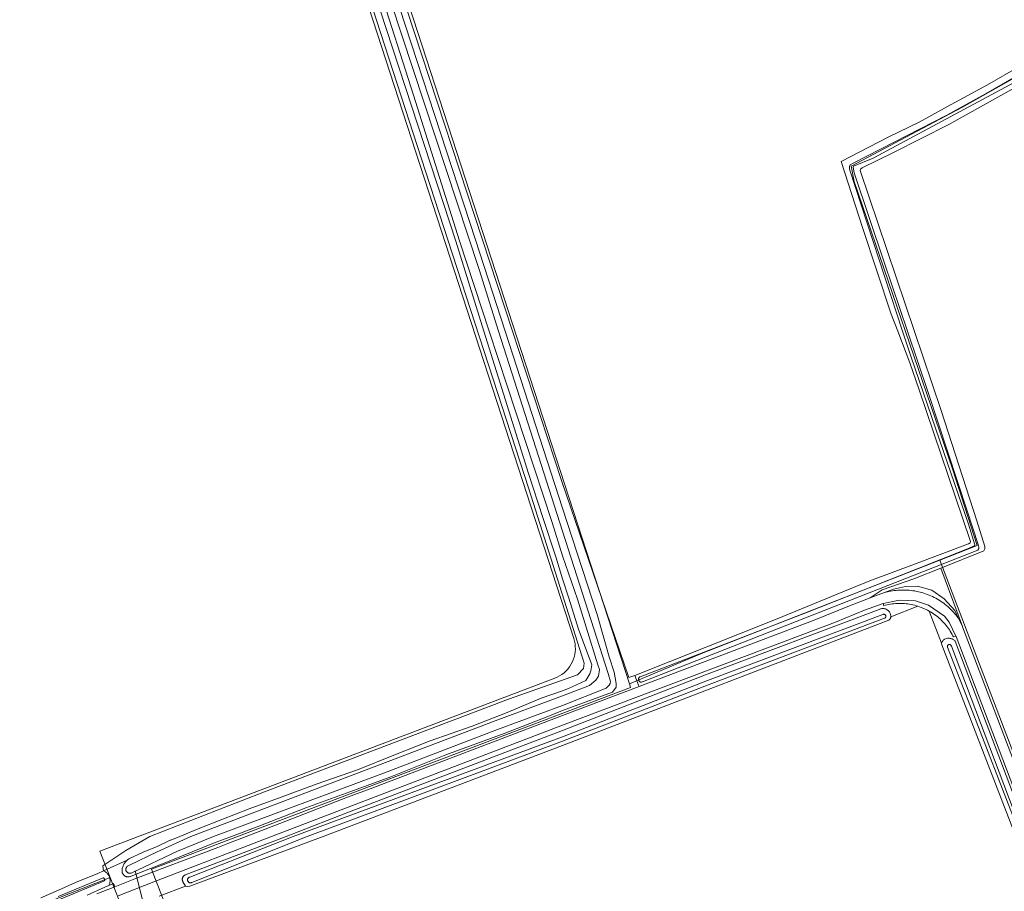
# Model space of a CAD drawing. Header units: metres. Extents: x 250001 to 257773, y 598992 to 609118.
# Tile 278 of 656: x 253830 to 254138, y 600983 to 601256. Entities that reach past the tile are written whole.
import ezdxf
from ezdxf.lldxf.tags import DXFTag

# ---------------------------------------------------------------- set-up
doc = ezdxf.new("R2010")
doc.units = ezdxf.units.M
for name, color, linetype, lineweight in [('B-WE-GR-BOUWLAND-GV', 252, 'Continuous', 13), ('B-WE-GR-GRAS-GV', 252, 'Continuous', 13), ('B-WE-GR-GROENVOORZIENING-GV', 252, 'Continuous', 18), ('B-WE-KG-GRENS_PERCEEL-G', 150, 'KG-PERCEEL', 18), ('B-WE-KW-KUNSTWERK_DUIKER-G', 252, 'Continuous', 18), ('B-WE-OG-WATER-GV', 252, 'Continuous', 18), ('B-WE-OG-WATER_SLOOT-GV', 252, 'Continuous', 18), ('B-WE-VH-VERHARDING_GESLOTEN-GV', 252, 'Continuous', 18), ('B-WE-VH-VERHARDING_OPEN-GV', 252, 'Continuous', 18), ('X-XX-AL-REFERENTIE-G', 7, 'Continuous', 18)]:
    doc.layers.add(name, color=color, linetype=linetype, lineweight=lineweight)
doc.styles.get("Standard").update_dxf_attribs({"font": 'NLCS-ISO.ttf'})
tags = doc.linetypes.add('KG-PERCEEL', pattern='A,5.5,-2,["P",Standard,S=1.8,R=0,X=-0.5,Y=-0.9],-2,5.5,-2,[5,NLCS.SHX,S=0.75,R=0,X=0,Y=0],-2', length=19).pattern_tags.tags
tags[6] = DXFTag(74, 10)

# ---------------------------------------------------------------- blocks, each defined once
blk = doc.blocks.new('BS2021-132-Xref-KAD-20210617')
at = {"layer": 'B-WE-KG-GRENS_PERCEEL-G', "flags": 128}
for points in [[(254063.626, 601508.687), (254066.742, 601501.776), (254102.848, 601400.68), (254138.472, 601297.658), (254156.284, 601246.629), (254154.84, 601245.185), (254124.992, 601228.335), (254090.33, 601210.042), (254091.294, 601205.228), (254122.104, 601115.204), (254129.806, 601091.133), (254118.076, 601086.539)], [(254020.916, 601047.776), (253904.572, 601406.224)], [(254003.5, 601061.97), (253893.764, 601400.009)], [(254118.076, 601086.539), (254043.458, 601057.314), (254020.916, 601047.776)], [(254378.212, 600962.657), (254375.644, 600983.027), (254269.038, 600958.493), (254271.552, 600948.04), (254185.46, 600923.442), (254176.548, 600933.183), (254118.076, 601086.539)], [(254003.5, 601061.97), (254003.727, 601061.156), (254003.884, 601060.326), (254003.97, 601059.485), (254003.985, 601058.64), (254003.929, 601057.797), (254003.802, 601056.962), (254003.605, 601056.14), (254003.339, 601055.338), (254003.006, 601054.562), (254002.609, 601053.816), (254002.151, 601053.106), (254001.634, 601052.438), (254001.063, 601051.815), (254000.441, 601051.243), (253999.773, 601050.726), (253999.064, 601050.266), (253998.318, 601049.868), (253997.542, 601049.535)], [(253858.294, 600987.15), (253855.088, 600995.401), (253997.542, 601049.535)], [(253982.274, 600703.718), (253871.26, 600989.673), (254021.27, 601046.686), (254020.916, 601047.776)], [(253551.34, 600915.939), (253555.484, 600913.012), (253563.186, 600911.086), (253599.774, 600903.865), (253613.254, 600902.902), (253631.066, 600903.865), (253656.098, 600905.79), (253667.17, 600908.197), (253679.688, 600913.012), (253700.388, 600922.64), (253706.646, 600925.528), (253715.794, 600930.824), (253725.904, 600935.638), (253753.344, 600947.192), (253784.154, 600958.746), (253827.962, 600975.113), (253858.294, 600987.15)], [(253858.294, 600987.15), (253862.76, 600975.648)]]:
    blk.add_lwpolyline(points, dxfattribs=at)
blk = doc.blocks.new('BS2021-132-Xref-BGT-GRIJS-20210617-aangepast')
at = {"layer": 'B-WE-GR-BOUWLAND-GV', "flags": 128}
for points in [[(254152.588, 601240.696), (254120.942, 601223.04), (254103.659, 601214.24), (254093.829, 601209.498), (254093.344, 601209.208), (254093.15, 601208.626), (254118.534, 601133.445), (254129.715, 601098.821), (254132.22, 601090.859), (254132.232, 601090.04), (254131.913, 601089.487), (254118.404, 601084.086), (254125.215, 601065.71), (254125.261, 601065.613), (254150.257, 601000)], [(253903.948, 601403.201), (253984.25, 601158.336), (253999.616, 601111.479), (254020.715, 601049.741), (254022.6, 601050.356), (254067.227, 601068.156), (254091.789, 601078.248), (254096.234, 601080.045), (254110.191, 601085.304), (254127.125, 601091.654), (254127.648, 601091.992), (254127.699, 601092.348), (254127.659, 601092.653), (254111.61, 601139.862), (254108.719, 601148.412), (254104.921, 601158.336), (254102.907, 601163.601), (254093.919, 601190.74), (254087.172, 601211.51), (254101.989, 601219.051), (254111.613, 601223.813), (254120.51, 601228.708), (254133.102, 601235.497), (254153.318, 601247.229)], [(253836.604, 600980.774), (253842.153, 600983.093), (253847.468, 600985.573), (253854.394, 600988.411), (253856.216, 600989.177), (253855.988, 600990.734), (253863.185, 600995.603), (253870.699, 600999.995), (253875.038, 601001.582), (253892.13, 601008.303), (253892.136, 601008.301), (253892.689, 601008.566), (253906.58, 601013.924), (253983.039, 601043.019), (254004.629, 601050.639), (254006.534, 601052.544), (254006.746, 601054.237), (253989.389, 601108.847), (253955.734, 601212.564), (253924.196, 601309.931)], [(254141.872, 601000), (254118.774, 601059.987), (254118.639, 601060.56), (254114.775, 601070.583), (254114.296, 601070.844), (254113.81, 601071.091), (254113.317, 601071.324), (254113.051, 601071.439), (254112.817, 601071.541), (254112.619, 601071.621), (254112.311, 601071.745), (254111.8, 601071.933), (254111.283, 601072.106), (254102.761, 601068.822), (254102.745, 601068.624), (254102.712, 601068.429), (254102.678, 601068.286), (254102.167, 601067.699), (254000, 601028.511), (253924.971, 601000), (253883.298, 600984.404), (253882.411, 600984.26), (253881.846, 600984.395), (253873.67, 600981.289)]]:
    blk.add_lwpolyline(points, dxfattribs=at)
at = {"layer": 'B-WE-GR-GRAS-GV', "flags": 128}
blk.add_lwpolyline([(253924.196, 601309.931), (253955.734, 601212.564), (253989.389, 601108.847), (254006.746, 601054.237), (254006.534, 601052.544), (254004.629, 601050.639), (253983.039, 601043.019), (253906.58, 601013.924), (253892.689, 601008.566), (253892.136, 601008.301), (253892.13, 601008.303), (253875.038, 601001.582), (253870.699, 600999.995), (253863.185, 600995.603), (253855.988, 600990.734), (253856.216, 600989.177), (253863.572, 600992.528), (253863.684, 600992.624), (253864.187, 600992.91), (253868.67, 600995.036), (253872.998, 600996.857), (253877.121, 600998.758), (253877.306, 600998.829), (253880.16, 601000), (253885.886, 601002.349), (253893.24, 601005.3), (253901.843, 601008.597), (253911.895, 601012.273), (253922.782, 601016.303), (253935.756, 601020.836), (253947.084, 601025.468), (253958.488, 601029.945), (253971.687, 601034.537), (253982.609, 601038.793), (253993.304, 601043.297), (254000, 601045.64), (254001.836, 601046.283), (254007.253, 601048.884), (254008.503, 601050.891), (254008.876, 601051.876), (254009.157, 601053.771), (254004.939, 601064.934), (254001.917, 601074.622), (254000, 601080.701), (253997.84, 601087.55), (253993.745, 601099.951), (253989.298, 601113.701), (253975.359, 601158.336), (253966.557, 601186.522), (253917.05, 601337.766)], dxfattribs=at)
at = {"layer": 'B-WE-GR-GROENVOORZIENING-GV', "flags": 128}
for points in [[(253928.764, 601321.414), (253972.672, 601186.904), (253981.955, 601158.336), (254000, 601102.808), (254010.83, 601069.481), (254014.55, 601056.22), (254016.17, 601051.409), (254016.747, 601047.912), (254016.714, 601046.757), (254015.627, 601045.161), (254000, 601039.441), (253995.379, 601037.516), (253981.735, 601032.269), (253963.424, 601025.494), (253946.215, 601018.7), (253935.654, 601014.823), (253919.611, 601008.915), (253904.358, 601003.016), (253896.255, 601000), (253890.611, 600997.899), (253877.28, 600992.458), (253867.503, 600988.604), (253864.632, 600987.427), (253864.468, 600987.369), (253864.299, 600987.326), (253864.127, 600987.298), (253863.953, 600987.287), (253863.778, 600987.291), (253863.605, 600987.312), (253863.435, 600987.348), (253863.268, 600987.4), (253863.107, 600987.466), (253862.953, 600987.548), (253862.807, 600987.643), (253862.67, 600987.751), (253862.544, 600987.871), (253862.429, 600988.002), (253862.327, 600988.143), (253862.238, 600988.293), (253862.163, 600988.45), (253862.103, 600988.614), (253862.058, 600988.782), (253862.029, 600988.954), (253862.015, 600989.128), (253862.015, 600989.153), (253862.029, 600989.426), (253862.059, 600989.697), (253862.105, 600989.966), (253862.166, 600990.232), (253862.243, 600990.494), (253862.335, 600990.751), (253862.443, 600991.002), (253862.564, 600991.247), (253862.7, 600991.484), (253862.849, 600991.712), (253863.012, 600991.932), (253863.187, 600992.141), (253863.374, 600992.34), (253863.572, 600992.528), (253856.216, 600989.177), (253856.426, 600989.085), (253856.628, 600988.979), (253856.823, 600988.858), (253857.008, 600988.725), (253857.184, 600988.578), (253857.349, 600988.42), (253857.502, 600988.251), (253857.644, 600988.071), (253857.772, 600987.882), (253857.887, 600987.684), (253857.988, 600987.479), (253858.074, 600987.267), (253858.146, 600987.05), (253858.201, 600986.828), (253858.242, 600986.603), (253858.266, 600986.376), (253858.275, 600986.147), (253858.267, 600985.918), (253858.243, 600985.691), (253858.204, 600985.466), (253858.149, 600985.244), (253858.079, 600985.026), (253857.993, 600984.814), (253857.893, 600984.609), (253857.874, 600984.574), (253859.345, 600985.194), (253859.732, 600984.181), (253866.039, 600986.679), (253892.01, 600996.528), (253895.125, 600997.751), (253900.924, 601000), (253911.382, 601004.056), (253932.649, 601012.25), (253939.733, 601014.875), (254000, 601037.844), (254023.982, 601046.937), (254023.767, 601047.376), (254022.6, 601050.356), (254020.715, 601049.741), (253999.616, 601111.479), (253984.25, 601158.336), (253903.948, 601403.201)], [(253854.134, 600981.964), (253859.732, 600984.181), (253859.345, 600985.194), (253857.874, 600984.574), (253856.638, 600984.052), (253851.091, 600981.524)], [(253873.67, 600981.289), (253881.846, 600984.395), (253881.102, 600985.72), (253881.07, 600985.777), (253881.003, 600985.919), (253880.95, 600986.067), (253880.912, 600986.22), (253880.891, 600986.375), (253880.885, 600986.532), (253880.895, 600986.69), (253880.921, 600986.845), (253880.963, 600986.996), (253881.019, 600987.143), (253881.091, 600987.283), (253881.176, 600987.415), (253881.274, 600987.538), (253881.385, 600987.65), (253881.506, 600987.751), (253881.636, 600987.839), (253881.775, 600987.913), (253881.921, 600987.972), (253882.072, 600988.016), (253913.423, 601000), (253930.57, 601006.656), (253933.767, 601007.847), (254000, 601033.218), (254044.729, 601050.568), (254099.159, 601071.111), (254099.339, 601071.196), (254099.525, 601071.266), (254099.715, 601071.321), (254099.91, 601071.36), (254100.107, 601071.383), (254100.305, 601071.391), (254100.503, 601071.383), (254100.7, 601071.359), (254100.895, 601071.319), (254101.085, 601071.263), (254101.271, 601071.192), (254101.45, 601071.107), (254101.621, 601071.007), (254101.784, 601070.894), (254101.938, 601070.768), (254102.081, 601070.63), (254102.212, 601070.481), (254102.331, 601070.323), (254102.437, 601070.155), (254102.528, 601069.979), (254102.606, 601069.796), (254102.668, 601069.607), (254102.715, 601069.415), (254102.746, 601069.219), (254102.762, 601069.021), (254102.761, 601068.822), (254111.283, 601072.106), (254110.761, 601072.264), (254110.235, 601072.406), (254109.705, 601072.533), (254109.171, 601072.644), (254108.634, 601072.74), (254108.095, 601072.82), (254107.554, 601072.884), (254107.011, 601072.932), (254106.467, 601072.964), (254105.922, 601072.98), (254105.377, 601072.98), (254104.832, 601072.964), (254104.288, 601072.932), (254103.745, 601072.885), (254103.203, 601072.821), (254102.664, 601072.741), (254102.127, 601072.646), (254101.593, 601072.535), (254101.063, 601072.408), (254100.537, 601072.266), (254100.393, 601072.957), (254094.525, 601070.844), (254085.428, 601067.127), (254000, 601034.822), (253908.786, 601000), (253871.946, 600985.699), (253860.804, 600981.374)], [(254147.072, 600999.858), (254123.202, 601062.572), (254123.107, 601062.77), (254122.37, 601062.487), (254122.205, 601062.819), (254121.951, 601063.301), (254121.683, 601063.776), (254121.402, 601064.243), (254121.106, 601064.701), (254120.797, 601065.15), (254120.476, 601065.59), (254120.141, 601066.021), (254119.794, 601066.441), (254119.435, 601066.851), (254119.064, 601067.25), (254118.681, 601067.639), (254118.287, 601068.016), (254117.883, 601068.381), (254117.467, 601068.734), (254117.042, 601069.074), (254116.606, 601069.403), (254116.162, 601069.718), (254115.708, 601070.02), (254115.245, 601070.308), (254114.775, 601070.583), (254118.639, 601060.56), (254118.718, 601060.742), (254118.81, 601060.918), (254118.916, 601061.086), (254119.036, 601061.245), (254119.168, 601061.393), (254119.311, 601061.531), (254119.465, 601061.656), (254119.629, 601061.769), (254120.278, 601062.025), (254120.329, 601062.036), (254120.532, 601062.07), (254120.737, 601062.088), (254120.943, 601062.09), (254121.148, 601062.076), (254121.352, 601062.047), (254121.553, 601062.001), (254121.749, 601061.94), (254121.94, 601061.865), (254122.125, 601061.774), (254122.302, 601061.669), (254122.471, 601061.551), (254122.63, 601061.42), (254122.778, 601061.277), (254122.915, 601061.124), (254146.339, 600999.579)]]:
    blk.add_lwpolyline(points, dxfattribs=at)
blk.add_lwpolyline([(254118.404, 601084.086), (254109.994, 601080.724), (254100.075, 601077.21), (254096.321, 601074.741), (254098.762, 601075.685), (254100.752, 601076.391), (254103.643, 601077.417), (254107.344, 601078.282), (254111.16, 601078.366), (254115.621, 601077.16), (254119.483, 601074.448), (254122.809, 601070.771), (254123.977, 601068.313), (254125.215, 601065.71)], close=True, dxfattribs=at)
at = {"layer": 'B-WE-KW-KUNSTWERK_DUIKER-G', "flags": 128}
blk.add_lwpolyline([(253869.197, 600977.176), (253866.089, 600989.193)], dxfattribs=at)
at = {"layer": 'B-WE-OG-WATER-GV', "flags": 128}
for points in [[(254155.339, 601245.908), (254132.419, 601232.632), (254120.297, 601226.011), (254091.232, 601211.071), (254090.01, 601210.392), (254089.806, 601209.916), (254089.874, 601209.034), (254106.479, 601158.336), (254109.058, 601150.462), (254119.347, 601120.31), (254127.086, 601097.861), (254129.038, 601091.348), (254129.033, 601091.152), (254127.324, 601090.341), (254111.041, 601083.834), (254076.112, 601069.989), (254024.322, 601050.035), (254024.217, 601049.997), (254024.119, 601049.945), (254024.03, 601049.88), (254023.95, 601049.802), (254023.883, 601049.714), (254023.829, 601049.617), (254023.789, 601049.513), (254023.765, 601049.405), (254023.757, 601049.294), (254023.764, 601049.183), (254023.783, 601049.089), (254023.931, 601048.683), (254024.005, 601048.595), (254024.09, 601048.517), (254024.186, 601048.452), (254024.289, 601048.401), (254024.398, 601048.365), (254024.512, 601048.344), (254024.627, 601048.339), (254024.742, 601048.351), (254024.854, 601048.378), (254024.961, 601048.42), (254025.012, 601048.446), (254129.986, 601089.698), (254130.315, 601090.154), (254130.325, 601090.604), (254130.084, 601091.442), (254126.714, 601102.023), (254114.476, 601139.065), (254108, 601158.336), (254100.841, 601179.641), (254091.321, 601207.907), (254091.024, 601209.701), (254091.113, 601209.965), (254097.209, 601212.512), (254143.013, 601237.1)], [(253942.283, 601266.648), (253953.288, 601232.231), (253967.741, 601186.552), (253977.025, 601158.336), (253996.763, 601098.357), (254000, 601087.885), (254004.673, 601074.339), (254010.97, 601053.78), (254011.525, 601052.249), (254011.219, 601050.178), (254010.404, 601048.888), (254008.401, 601047.224), (254000, 601044.034), (253978.911, 601036.208), (253883.562, 601000), (253882.395, 600999.45), (253872.979, 600995.102), (253864.396, 600990.982), (253863.871, 600990.728), (253863.781, 600990.678), (253863.666, 600990.598), (253863.561, 600990.506), (253863.467, 600990.402), (253863.386, 600990.289), (253863.318, 600990.167), (253863.264, 600990.038), (253863.226, 600989.903), (253863.203, 600989.766), (253863.196, 600989.626), (253863.205, 600989.487), (253863.23, 600989.349), (253863.271, 600989.215), (253863.326, 600989.087), (253863.396, 600988.966), (253863.479, 600988.854), (253863.575, 600988.752), (253863.681, 600988.661), (253863.797, 600988.584), (253863.921, 600988.52), (253864.052, 600988.47), (253864.188, 600988.436), (253864.326, 600988.418), (253864.466, 600988.415), (253864.605, 600988.429), (253864.742, 600988.458), (253864.874, 600988.503), (253879.397, 600995.334), (253890.633, 601000), (253945.068, 601020.188), (253979.547, 601033.472), (254000, 601040.956), (254013.664, 601046.409), (254014.173, 601046.919), (254014.581, 601047.326), (254014.886, 601047.937), (254014.954, 601048.481), (254014.207, 601051.061), (254000, 601095.585), (253979.954, 601158.336), (253973.811, 601177.568), (253942.699, 601272.011)], [(254144.375, 601000), (254121.777, 601059.633), (254121.619, 601059.921), (254121.604, 601059.936), (254121.527, 601060.002), (254121.439, 601060.056), (254121.345, 601060.095), (254121.246, 601060.119), (254121.144, 601060.127), (254121.042, 601060.119), (254120.942, 601060.096), (254120.848, 601060.057), (254120.76, 601060.004), (254120.682, 601059.938), (254120.616, 601059.861), (254120.562, 601059.774), (254120.522, 601059.679), (254120.497, 601059.58), (254120.489, 601059.478), (254120.496, 601059.376), (254120.519, 601059.277), (254143.476, 601000)], [(253842.396, 600980.21), (253856.522, 600986.057), (253856.558, 600986.131), (253856.591, 600986.229), (253856.608, 600986.331), (253856.609, 600986.435), (253856.594, 600986.537), (253856.564, 600986.635), (253856.518, 600986.728), (253856.459, 600986.813), (253856.388, 600986.888), (253856.306, 600986.95), (253856.215, 600987), (253856.117, 600987.034), (253842.01, 600981.194)]]:
    blk.add_lwpolyline(points, dxfattribs=at)
blk.add_lwpolyline([(254100.7, 601069.569), (254100.6, 601069.578), (254100.5, 601069.572), (254100.401, 601069.55), (254100.308, 601069.513), (254045.408, 601048.792), (254000, 601031.18), (253915.594, 601000), (253883.232, 600987.259), (253883.117, 600987.224), (253883.006, 600987.174), (253882.903, 600987.11), (253882.81, 600987.033), (253882.727, 600986.944), (253882.657, 600986.845), (253882.6, 600986.738), (253882.558, 600986.625), (253882.532, 600986.506), (253882.521, 600986.386), (253882.526, 600986.264), (253882.547, 600986.145), (253882.584, 600986.03), (253882.635, 600985.92), (253882.7, 600985.818), (253882.778, 600985.725), (253882.868, 600985.644), (253882.968, 600985.575), (253883.076, 600985.519), (253883.19, 600985.479), (253883.309, 600985.454), (253883.429, 600985.444), (253883.551, 600985.451), (253883.67, 600985.473), (253883.785, 600985.511), (253883.894, 600985.564), (253919.968, 601000), (254000, 601029.824), (254045.859, 601047.612), (254100.754, 601068.33), (254100.757, 601068.331), (254100.851, 601068.365), (254100.939, 601068.414), (254101.019, 601068.476), (254101.087, 601068.55), (254101.143, 601068.633), (254101.185, 601068.725), (254101.212, 601068.822), (254101.224, 601068.922), (254101.219, 601069.023), (254101.199, 601069.121), (254101.163, 601069.215), (254101.113, 601069.303), (254101.05, 601069.381), (254100.975, 601069.448), (254100.89, 601069.503), (254100.798, 601069.543)], close=True, dxfattribs=at)
at = {"layer": 'B-WE-OG-WATER_SLOOT-GV', "flags": 128}
for points in [[(254153.318, 601247.229), (254133.102, 601235.497), (254120.51, 601228.708), (254111.613, 601223.813), (254101.989, 601219.051), (254087.172, 601211.51), (254093.919, 601190.74), (254102.907, 601163.601), (254104.921, 601158.336), (254108.719, 601148.412), (254111.61, 601139.862), (254127.659, 601092.653), (254127.699, 601092.348), (254127.648, 601091.992), (254127.125, 601091.654), (254110.191, 601085.304), (254096.234, 601080.045), (254091.789, 601078.248), (254067.227, 601068.156), (254022.6, 601050.356), (254023.767, 601047.376), (254023.982, 601046.937), (254078.723, 601067.693), (254089.359, 601072.05), (254096.321, 601074.741), (254100.075, 601077.21), (254109.994, 601080.724), (254118.404, 601084.086), (254131.913, 601089.487), (254132.232, 601090.04), (254132.22, 601090.859), (254129.715, 601098.821), (254118.534, 601133.445), (254093.15, 601208.626), (254093.344, 601209.208), (254093.829, 601209.498), (254103.659, 601214.24), (254120.942, 601223.04), (254152.588, 601240.696)], [(254143.013, 601237.1), (254097.209, 601212.512), (254091.113, 601209.965), (254091.024, 601209.701), (254091.321, 601207.907), (254100.841, 601179.641), (254108, 601158.336), (254114.476, 601139.065), (254126.714, 601102.023), (254130.084, 601091.442), (254130.325, 601090.604), (254130.315, 601090.154), (254129.986, 601089.698), (254025.012, 601048.446), (254024.961, 601048.42), (254024.854, 601048.378), (254024.742, 601048.351), (254024.627, 601048.339), (254024.512, 601048.344), (254024.398, 601048.365), (254024.289, 601048.401), (254024.186, 601048.452), (254024.09, 601048.517), (254024.005, 601048.595), (254023.931, 601048.683), (254023.783, 601049.089), (254023.764, 601049.183), (254023.757, 601049.294), (254023.765, 601049.405), (254023.789, 601049.513), (254023.829, 601049.617), (254023.883, 601049.714), (254023.95, 601049.802), (254024.03, 601049.88), (254024.119, 601049.945), (254024.217, 601049.997), (254024.322, 601050.035), (254076.112, 601069.989), (254111.041, 601083.834), (254127.324, 601090.341), (254129.033, 601091.152), (254129.038, 601091.348), (254127.086, 601097.861), (254119.347, 601120.31), (254109.058, 601150.462), (254106.479, 601158.336), (254089.874, 601209.034), (254089.806, 601209.916), (254090.01, 601210.392), (254091.232, 601211.071), (254120.297, 601226.011), (254132.419, 601232.632), (254155.339, 601245.908)], [(253917.05, 601337.766), (253966.557, 601186.522), (253975.359, 601158.336), (253989.298, 601113.701), (253993.745, 601099.951), (253997.84, 601087.55), (254000, 601080.701), (254001.917, 601074.622), (254004.939, 601064.934), (254009.157, 601053.771), (254008.876, 601051.876), (254008.503, 601050.891), (254007.253, 601048.884), (254001.836, 601046.283), (254000, 601045.64), (253993.304, 601043.297), (253982.609, 601038.793), (253971.687, 601034.537), (253958.488, 601029.945), (253947.084, 601025.468), (253935.756, 601020.836), (253922.782, 601016.303), (253911.895, 601012.273), (253901.843, 601008.597), (253893.24, 601005.3), (253885.886, 601002.349), (253880.16, 601000), (253877.306, 600998.829), (253877.121, 600998.758), (253872.998, 600996.857), (253868.67, 600995.036), (253864.187, 600992.91), (253863.684, 600992.624), (253863.572, 600992.528), (253863.374, 600992.34), (253863.187, 600992.141), (253863.012, 600991.932), (253862.849, 600991.712), (253862.7, 600991.484), (253862.564, 600991.247), (253862.443, 600991.002), (253862.335, 600990.751), (253862.243, 600990.494), (253862.166, 600990.232), (253862.105, 600989.966), (253862.059, 600989.697), (253862.029, 600989.426), (253862.015, 600989.153), (253862.015, 600989.128), (253862.029, 600988.954), (253862.058, 600988.782), (253862.103, 600988.614), (253862.163, 600988.45), (253862.238, 600988.293), (253862.327, 600988.143), (253862.429, 600988.002), (253862.544, 600987.871), (253862.67, 600987.751), (253862.807, 600987.643), (253862.953, 600987.548), (253863.107, 600987.466), (253863.268, 600987.4), (253863.435, 600987.348), (253863.605, 600987.312), (253863.778, 600987.291), (253863.953, 600987.287), (253864.127, 600987.298), (253864.299, 600987.326), (253864.468, 600987.369), (253864.632, 600987.427), (253867.503, 600988.604), (253877.28, 600992.458), (253890.611, 600997.899), (253896.255, 601000), (253904.358, 601003.016), (253919.611, 601008.915), (253935.654, 601014.823), (253946.215, 601018.7), (253963.424, 601025.494), (253981.735, 601032.269), (253995.379, 601037.516), (254000, 601039.441), (254015.627, 601045.161), (254016.714, 601046.757), (254016.747, 601047.912), (254016.17, 601051.409), (254014.55, 601056.22), (254010.83, 601069.481), (254000, 601102.808), (253981.955, 601158.336), (253972.672, 601186.904), (253928.764, 601321.414)], [(253942.699, 601272.011), (253973.811, 601177.568), (253979.954, 601158.336), (254000, 601095.585), (254014.207, 601051.061), (254014.954, 601048.481), (254014.886, 601047.937), (254014.581, 601047.326), (254014.173, 601046.919), (254013.664, 601046.409), (254000, 601040.956), (253979.547, 601033.472), (253945.068, 601020.188), (253890.633, 601000), (253879.397, 600995.334), (253864.874, 600988.503), (253864.742, 600988.458), (253864.605, 600988.429), (253864.466, 600988.415), (253864.326, 600988.418), (253864.188, 600988.436), (253864.052, 600988.47), (253863.921, 600988.52), (253863.797, 600988.584), (253863.681, 600988.661), (253863.575, 600988.752), (253863.479, 600988.854), (253863.396, 600988.966), (253863.326, 600989.087), (253863.271, 600989.215), (253863.23, 600989.349), (253863.205, 600989.487), (253863.196, 600989.626), (253863.203, 600989.766), (253863.226, 600989.903), (253863.264, 600990.038), (253863.318, 600990.167), (253863.386, 600990.289), (253863.467, 600990.402), (253863.561, 600990.506), (253863.666, 600990.598), (253863.781, 600990.678), (253863.871, 600990.728), (253864.396, 600990.982), (253872.979, 600995.102), (253882.395, 600999.45), (253883.562, 601000), (253978.911, 601036.208), (254000, 601044.034), (254008.401, 601047.224), (254010.404, 601048.888), (254011.219, 601050.178), (254011.525, 601052.249), (254010.97, 601053.78), (254004.673, 601074.339), (254000, 601087.885), (253996.763, 601098.357), (253977.025, 601158.336), (253967.741, 601186.552), (253953.288, 601232.231), (253942.283, 601266.648)], [(254146.339, 600999.579), (254122.915, 601061.124), (254122.778, 601061.277), (254122.63, 601061.42), (254122.471, 601061.551), (254122.302, 601061.669), (254122.125, 601061.774), (254121.94, 601061.865), (254121.749, 601061.94), (254121.553, 601062.001), (254121.352, 601062.047), (254121.148, 601062.076), (254120.943, 601062.09), (254120.737, 601062.088), (254120.532, 601062.07), (254120.329, 601062.036), (254120.278, 601062.025), (254119.629, 601061.769), (254119.465, 601061.656), (254119.311, 601061.531), (254119.168, 601061.393), (254119.036, 601061.245), (254118.916, 601061.086), (254118.81, 601060.918), (254118.718, 601060.742), (254118.639, 601060.56), (254118.774, 601059.987), (254141.872, 601000)], [(254143.476, 601000), (254120.519, 601059.277), (254120.496, 601059.376), (254120.489, 601059.478), (254120.497, 601059.58), (254120.522, 601059.679), (254120.562, 601059.774), (254120.616, 601059.861), (254120.682, 601059.938), (254120.76, 601060.004), (254120.848, 601060.057), (254120.942, 601060.096), (254121.042, 601060.119), (254121.144, 601060.127), (254121.246, 601060.119), (254121.345, 601060.095), (254121.439, 601060.056), (254121.527, 601060.002), (254121.604, 601059.936), (254121.619, 601059.921), (254121.777, 601059.633), (254144.375, 601000)], [(253851.091, 600981.524), (253856.638, 600984.052), (253857.874, 600984.574), (253857.893, 600984.609), (253857.993, 600984.814), (253858.079, 600985.026), (253858.149, 600985.244), (253858.204, 600985.466), (253858.243, 600985.691), (253858.267, 600985.918), (253858.275, 600986.147), (253858.266, 600986.376), (253858.242, 600986.603), (253858.201, 600986.828), (253858.146, 600987.05), (253858.074, 600987.267), (253857.988, 600987.479), (253857.887, 600987.684), (253857.772, 600987.882), (253857.644, 600988.071), (253857.502, 600988.251), (253857.349, 600988.42), (253857.184, 600988.578), (253857.008, 600988.725), (253856.823, 600988.858), (253856.628, 600988.979), (253856.426, 600989.085), (253856.216, 600989.177), (253854.394, 600988.411), (253847.468, 600985.573), (253842.153, 600983.093), (253836.604, 600980.774)], [(253842.01, 600981.194), (253856.117, 600987.034), (253856.215, 600987), (253856.306, 600986.95), (253856.388, 600986.888), (253856.459, 600986.813), (253856.518, 600986.728), (253856.564, 600986.635), (253856.594, 600986.537), (253856.609, 600986.435), (253856.608, 600986.331), (253856.591, 600986.229), (253856.558, 600986.131), (253856.522, 600986.057), (253842.396, 600980.21)]]:
    blk.add_lwpolyline(points, dxfattribs=at)
for points in [[(254100.503, 601071.383), (254100.305, 601071.391), (254100.107, 601071.383), (254099.91, 601071.36), (254099.715, 601071.321), (254099.525, 601071.266), (254099.339, 601071.196), (254099.159, 601071.111), (254044.729, 601050.568), (254000, 601033.218), (253933.767, 601007.847), (253930.57, 601006.656), (253913.423, 601000), (253882.072, 600988.016), (253881.921, 600987.972), (253881.775, 600987.913), (253881.636, 600987.839), (253881.506, 600987.751), (253881.385, 600987.65), (253881.274, 600987.538), (253881.176, 600987.415), (253881.091, 600987.283), (253881.019, 600987.143), (253880.963, 600986.996), (253880.921, 600986.845), (253880.895, 600986.69), (253880.885, 600986.532), (253880.891, 600986.375), (253880.912, 600986.22), (253880.95, 600986.067), (253881.003, 600985.919), (253881.07, 600985.777), (253881.102, 600985.72), (253881.846, 600984.395), (253882.411, 600984.26), (253883.298, 600984.404), (253924.971, 601000), (254000, 601028.511), (254102.167, 601067.699), (254102.678, 601068.286), (254102.712, 601068.429), (254102.745, 601068.624), (254102.761, 601068.822), (254102.762, 601069.021), (254102.746, 601069.219), (254102.715, 601069.415), (254102.668, 601069.607), (254102.606, 601069.796), (254102.528, 601069.979), (254102.437, 601070.155), (254102.331, 601070.323), (254102.212, 601070.481), (254102.081, 601070.63), (254101.938, 601070.768), (254101.784, 601070.894), (254101.621, 601071.007), (254101.45, 601071.107), (254101.271, 601071.192), (254101.085, 601071.263), (254100.895, 601071.319), (254100.7, 601071.359)], [(254100.5, 601069.572), (254100.6, 601069.578), (254100.7, 601069.569), (254100.798, 601069.543), (254100.89, 601069.503), (254100.975, 601069.448), (254101.05, 601069.381), (254101.113, 601069.303), (254101.163, 601069.215), (254101.199, 601069.121), (254101.219, 601069.023), (254101.224, 601068.922), (254101.212, 601068.822), (254101.185, 601068.725), (254101.143, 601068.633), (254101.087, 601068.55), (254101.019, 601068.476), (254100.939, 601068.414), (254100.851, 601068.365), (254100.757, 601068.331), (254100.754, 601068.33), (254045.859, 601047.612), (254000, 601029.824), (253919.968, 601000), (253883.894, 600985.564), (253883.785, 600985.511), (253883.67, 600985.473), (253883.551, 600985.451), (253883.429, 600985.444), (253883.309, 600985.454), (253883.19, 600985.479), (253883.076, 600985.519), (253882.968, 600985.575), (253882.868, 600985.644), (253882.778, 600985.725), (253882.7, 600985.818), (253882.635, 600985.92), (253882.584, 600986.03), (253882.547, 600986.145), (253882.526, 600986.264), (253882.521, 600986.386), (253882.532, 600986.506), (253882.558, 600986.625), (253882.6, 600986.738), (253882.657, 600986.845), (253882.727, 600986.944), (253882.81, 600987.033), (253882.903, 600987.11), (253883.006, 600987.174), (253883.117, 600987.224), (253883.232, 600987.259), (253915.594, 601000), (254000, 601031.18), (254045.408, 601048.792), (254100.308, 601069.513), (254100.401, 601069.55)]]:
    blk.add_lwpolyline(points, close=True, dxfattribs=at)
at = {"layer": 'B-WE-VH-VERHARDING_GESLOTEN-GV', "flags": 128}
for points in [[(253860.804, 600981.374), (253871.946, 600985.699), (253908.786, 601000), (254000, 601034.822), (254085.428, 601067.127), (254094.525, 601070.844), (254100.393, 601072.957), (254105.445, 601074.031), (254110.532, 601073.778), (254114.545, 601072.458), (254119.535, 601069.023), (254121.029, 601067.122), (254123.107, 601062.77), (254123.202, 601062.572), (254147.072, 600999.858)], [(254150.257, 601000), (254125.261, 601065.613), (254125.215, 601065.71), (254123.977, 601068.313), (254123.852, 601068.486), (254123.499, 601068.952), (254123.133, 601069.409), (254122.755, 601069.855), (254122.365, 601070.291), (254121.964, 601070.715), (254121.55, 601071.129), (254121.126, 601071.531), (254120.691, 601071.922), (254120.245, 601072.3), (254119.789, 601072.666), (254119.324, 601073.02), (254118.848, 601073.36), (254118.364, 601073.688), (254117.871, 601074.002), (254117.369, 601074.302), (254116.86, 601074.589), (254116.342, 601074.861), (254115.818, 601075.12), (254115.286, 601075.363), (254114.749, 601075.593), (254114.205, 601075.807), (254113.655, 601076.007), (254113.1, 601076.191), (254112.541, 601076.36), (254111.977, 601076.514), (254111.409, 601076.652), (254110.837, 601076.775), (254110.262, 601076.882), (254109.685, 601076.973), (254109.105, 601077.048), (254108.523, 601077.108), (254107.94, 601077.151), (254107.356, 601077.179), (254106.771, 601077.19), (254106.187, 601077.186), (254105.602, 601077.165), (254105.019, 601077.129), (254104.437, 601077.076), (254103.856, 601077.008), (254103.277, 601076.924), (254102.701, 601076.824), (254102.128, 601076.708), (254100.752, 601076.391), (254098.762, 601075.685), (254096.321, 601074.741), (254089.359, 601072.05), (254078.723, 601067.693), (254023.982, 601046.937), (254000, 601037.844), (253939.733, 601014.875), (253932.649, 601012.25), (253911.382, 601004.056), (253900.924, 601000), (253895.125, 600997.751), (253892.01, 600996.528), (253866.039, 600986.679), (253859.732, 600984.181), (253854.134, 600981.964)]]:
    blk.add_lwpolyline(points, dxfattribs=at)
at = {"layer": 'B-WE-VH-VERHARDING_OPEN-GV', "flags": 128}
for points in [[(254115.621, 601077.16), (254111.16, 601078.366), (254107.344, 601078.282), (254103.643, 601077.417), (254100.752, 601076.391), (254102.128, 601076.708), (254102.701, 601076.824), (254103.277, 601076.924), (254103.856, 601077.008), (254104.437, 601077.076), (254105.019, 601077.129), (254105.602, 601077.165), (254106.187, 601077.186), (254106.771, 601077.19), (254107.356, 601077.179), (254107.94, 601077.151), (254108.523, 601077.108), (254109.105, 601077.048), (254109.685, 601076.973), (254110.262, 601076.882), (254110.837, 601076.775), (254111.409, 601076.652), (254111.977, 601076.514), (254112.541, 601076.36), (254113.1, 601076.191), (254113.655, 601076.007), (254114.205, 601075.807), (254114.749, 601075.593), (254115.286, 601075.363), (254115.818, 601075.12), (254116.342, 601074.861), (254116.86, 601074.589), (254117.369, 601074.302), (254117.871, 601074.002), (254118.364, 601073.688), (254118.848, 601073.36), (254119.324, 601073.02), (254119.789, 601072.666), (254120.245, 601072.3), (254120.691, 601071.922), (254121.126, 601071.531), (254121.55, 601071.129), (254121.964, 601070.715), (254122.365, 601070.291), (254122.755, 601069.855), (254123.133, 601069.409), (254123.499, 601068.952), (254123.852, 601068.486), (254123.977, 601068.313), (254122.809, 601070.771), (254119.483, 601074.448)], [(254110.532, 601073.778), (254105.445, 601074.031), (254100.393, 601072.957), (254100.537, 601072.266), (254101.063, 601072.408), (254101.593, 601072.535), (254102.127, 601072.646), (254102.664, 601072.741), (254103.203, 601072.821), (254103.745, 601072.885), (254104.288, 601072.932), (254104.832, 601072.964), (254105.377, 601072.98), (254105.922, 601072.98), (254106.467, 601072.964), (254107.011, 601072.932), (254107.554, 601072.884), (254108.095, 601072.82), (254108.634, 601072.74), (254109.171, 601072.644), (254109.705, 601072.533), (254110.235, 601072.406), (254110.761, 601072.264), (254111.283, 601072.106), (254111.8, 601071.933), (254112.311, 601071.745), (254112.619, 601071.621), (254112.817, 601071.541), (254113.051, 601071.439), (254113.317, 601071.324), (254113.81, 601071.091), (254114.296, 601070.844), (254114.775, 601070.583), (254115.245, 601070.308), (254115.708, 601070.02), (254116.162, 601069.718), (254116.606, 601069.403), (254117.042, 601069.074), (254117.467, 601068.734), (254117.883, 601068.381), (254118.287, 601068.016), (254118.681, 601067.639), (254119.064, 601067.25), (254119.435, 601066.851), (254119.794, 601066.441), (254120.141, 601066.021), (254120.476, 601065.59), (254120.797, 601065.15), (254121.106, 601064.701), (254121.402, 601064.243), (254121.683, 601063.776), (254121.951, 601063.301), (254122.205, 601062.819), (254122.37, 601062.487), (254123.107, 601062.77), (254121.029, 601067.122), (254119.535, 601069.023), (254114.545, 601072.458)]]:
    blk.add_lwpolyline(points, close=True, dxfattribs=at)

msp = doc.modelspace()

# ---------------------------------------------------------------- block references
at = {"layer": 'X-XX-AL-REFERENTIE-G'}
for name in ['BS2021-132-Xref-BGT-GRIJS-20210617-aangepast', 'BS2021-132-Xref-KAD-20210617']:
    msp.add_blockref(name, (0, 0), dxfattribs=at)

doc.saveas('drawing.dxf')
